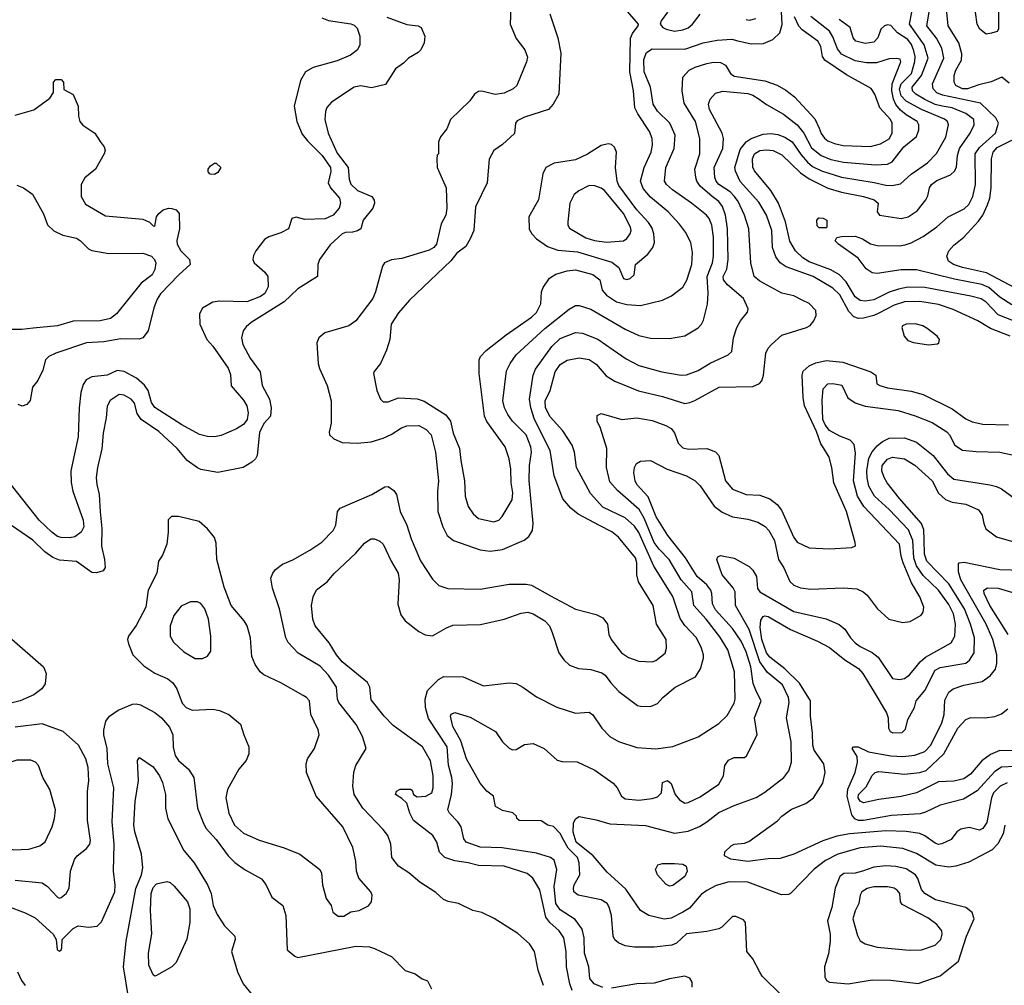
# Model space of a CAD drawing. Extents: x 1173029 to 1307123, y 522559 to 678521.
# Tile 466 of 623: x 1205652 to 1211431, y 647786 to 653452. Entities that reach past the tile are written whole.
import ezdxf

# ---------------------------------------------------------------- set-up
doc = ezdxf.new("R2010")
doc.units = 0

msp = doc.modelspace()

# ---------------------------------------------------------------- linework, layer by layer
at = {"layer": '0CON10XD'}
for points in [[(1211325, 653366), (1211287.1, 653395), (1211271.9, 653425), (1211260.8, 653495), (1211264, 653585), (1211295, 653650), (1211325, 653673.8), (1211385, 653657.5), (1211396.2, 653635), (1211397.5, 653395), (1211388.3, 653381.7), (1211355, 653372.5), (1211325, 653366)], [(1208537.1, 653575), (1208531.5, 653425), (1208565, 653341.2), (1208616.9, 653275), (1208632.4, 653232.4), (1208627.3, 653205), (1208570, 653065), (1208549.2, 653045), (1208495, 653019.5), (1208441.7, 653011.7), (1208365, 653032), (1208345, 653031.2), (1208321.2, 653015), (1208293.8, 652975), (1208180.8, 652865), (1208158.9, 652811.1), (1208122.5, 652765), (1208110, 652735), (1208110, 652665), (1208102.5, 652657.5), (1208100, 652635), (1208102, 652585), (1208154.2, 652465), (1208158.9, 652345), (1208153.3, 652305), (1208125.7, 652254.3), (1208097.8, 652135), (1208082.5, 652115), (1208055, 652099.2), (1207895, 652050.6), (1207835, 652043.1), (1207794, 652025), (1207782, 652005), (1207741.2, 651855), (1207724.1, 651815.9), (1207625.4, 651684.6), (1207583.3, 651655), (1207442.5, 651615), (1207407.5, 651585), (1207396.7, 651555), (1207403.8, 651435), (1207411.2, 651405), (1207457.5, 651305), (1207481.1, 651215), (1207480, 651085), (1207468.3, 651031.7), (1207471.2, 651015), (1207495, 650992), (1207545, 650970.8), (1207635, 650967.1), (1207715, 650973.8), (1207785, 650995.5), (1207833, 651017), (1207893.2, 651056.8), (1207925, 651068.5), (1207995, 651071.3), (1208037.6, 651047.6), (1208067.9, 651015), (1208092.9, 650915), (1208110, 650745), (1208103.8, 650683.8), (1208106.2, 650566.2), (1208135.3, 650475.3), (1208160.6, 650425), (1208198.8, 650395), (1208355, 650340.5), (1208412.4, 650332.4), (1208485, 650342.9), (1208613, 650397), (1208640.2, 650419.8), (1208661.9, 650455), (1208665.6, 650495), (1208642.9, 650747.1), (1208644.1, 650835), (1208655.8, 650914.2), (1208651.9, 650945), (1208625, 651015.5), (1208545, 651095.4), (1208517.2, 651135), (1208497.5, 651175), (1208488.1, 651215), (1208509.2, 651390.8), (1208530, 651435), (1208565, 651485.5), (1208735, 651639.3), (1208876.6, 651753.4), (1208915, 651774.1), (1208935, 651774.1), (1209005, 651753.4), (1209205, 651635.5), (1209285, 651599.5), (1209355, 651583.3), (1209465, 651580.6), (1209555, 651595.7), (1209635, 651644.5), (1209654.5, 651665), (1209665, 651688.8), (1209688.1, 651781.9), (1209692.1, 651847.9), (1209686, 651945), (1209717.9, 652025), (1209723.5, 652065), (1209723.5, 652175), (1209714, 652245), (1209698.8, 652285), (1209682.5, 652305), (1209595.5, 652375), (1209482.8, 652452.8), (1209449.1, 652485), (1209437.1, 652505), (1209444, 652585), (1209493.5, 652696.5), (1209498.2, 652775), (1209467.3, 652845), (1209395, 652915.4), (1209369.1, 652955), (1209354.1, 653055), (1209316.4, 653145), (1209315, 653217.5), (1209331.5, 653258.5), (1209365, 653280), (1209555, 653278.2), (1209664.1, 653315.9), (1209745, 653331.1), (1209832.2, 653337.8), (1209866.8, 653326.8), (1209945, 653309.1), (1210017.9, 653312.1), (1210072.9, 653335), (1210113.6, 653375), (1210126.6, 653423.4), (1210120.8, 653535)], [(1208435, 650504.4), (1208464.6, 650515.4), (1208484.1, 650535.9), (1208541.5, 650635), (1208547.3, 650675), (1208536.9, 650735), (1208535.4, 650815), (1208524.5, 650875), (1208500.9, 650945), (1208394.1, 651094.1), (1208380, 651125), (1208349.1, 651375), (1208348.1, 651455), (1208355.6, 651475), (1208388.9, 651511.1), (1208506.8, 651603.2), (1208655, 651706.1), (1208685, 651733.8), (1208710.4, 651785), (1208714.5, 651855), (1208725, 651881.2), (1208762, 651935), (1208798.3, 651958.3), (1208865, 651978.5), (1208915, 651984.7), (1209015, 651955.9), (1209056.9, 651925), (1209070.6, 651865), (1209095.5, 651835), (1209155, 651796.1), (1209215, 651780), (1209295, 651775.4), (1209425, 651806.5), (1209477.8, 651832.2), (1209545, 651882.5), (1209567, 651923), (1209596.6, 652015), (1209600, 652085), (1209590.4, 652145), (1209560.5, 652205), (1209525, 652251.9), (1209457.3, 652325), (1209355, 652409.6), (1209311.7, 652461.7), (1209296.1, 652505), (1209317.3, 652585), (1209358.8, 652675), (1209365.9, 652715), (1209364.1, 652755), (1209349.3, 652795), (1209279.4, 652899.4), (1209262.7, 652935), (1209253.6, 653035), (1209233.4, 653145), (1209237.3, 653342.7), (1209248.5, 653371.5), (1209282.5, 653415), (1209284.2, 653425), (1209169.2, 653559.2)], [(1207425, 653462.5), (1207465, 653446.9), (1207595, 653427.1), (1207615, 653419.5), (1207632.7, 653402.7), (1207648, 653355), (1207648.9, 653305), (1207635, 653274.3), (1207593.6, 653243.6), (1207515, 653209.5), (1207375, 653171.4), (1207330, 653145), (1207300, 653095), (1207262.2, 652945), (1207279.5, 652855), (1207310.7, 652780.7), (1207341, 652741), (1207427.5, 652655), (1207476.8, 652585), (1207478.9, 652561.1), (1207462.1, 652495), (1207475.8, 652465.8), (1207529.1, 652405), (1207535.5, 652375), (1207527.3, 652345), (1207491.4, 652305), (1207445, 652283.3), (1207325, 652280), (1207275, 652292.5), (1207250, 652285), (1207230, 652225), (1207185, 652201.4), (1207115, 652178), (1207088.3, 652161.7), (1207038, 652095), (1207025, 652067.5), (1207020, 652045), (1207027.5, 652025), (1207091.1, 651971.1), (1207107.9, 651945), (1207110, 651885), (1207091.2, 651845), (1207065, 651827.2), (1206985, 651795.9), (1206825, 651799.5), (1206785.5, 651794.5), (1206725, 651758.8), (1206707.5, 651725), (1206709.2, 651665), (1206751.4, 651575), (1206785, 651536), (1206875, 651406), (1206888.9, 651368.9), (1206893.2, 651303.2), (1206965, 651219.4), (1206985.4, 651185), (1206993.8, 651145), (1206986.9, 651105), (1206965, 651076.7), (1206925, 651050.6), (1206835, 651011.8), (1206795, 651004.6), (1206754.5, 651005.5), (1206707.9, 651017.9), (1206604.3, 651074.3), (1206445, 651176.2), (1206425.3, 651205), (1206406, 651275), (1206385, 651307.5), (1206337.7, 651347.7), (1206265, 651388.2), (1206225, 651393.2), (1206165, 651366.8), (1206075, 651356.7), (1206042.4, 651337.6), (1206025, 651311.2), (1206011.5, 651265), (1206000.4, 651175), (1205996.2, 651005), (1205952.1, 650805), (1205953.7, 650736.3), (1205964.5, 650685), (1206024.5, 650515), (1206028.8, 650475), (1206012.5, 650445), (1205975, 650418.2), (1205945, 650410.9), (1205895, 650413.2), (1205875, 650420), (1205840.9, 650445), (1205765.5, 650515), (1205545, 650794.3)], [(1207806.1, 653466.1), (1207925, 653423.8), (1207955, 653418.8), (1207990, 653415), (1208007.5, 653405), (1208030, 653355), (1208026.2, 653315), (1208005.7, 653274.3), (1207991.2, 653258.8), (1207933.3, 653225), (1207905, 653196.2), (1207857.1, 653162.9), (1207798.8, 653071.2), (1207717.6, 653052.4), (1207653.4, 653063.4), (1207615, 653055.5), (1207482.6, 652967.4), (1207455, 652936), (1207446.4, 652913.6), (1207442.1, 652865), (1207462.9, 652785), (1207515, 652667.9), (1207580.8, 652585), (1207586.3, 652515), (1207596, 652486), (1207635, 652449.1), (1207718, 652415), (1207732.7, 652392.7), (1207734.2, 652375), (1207724.3, 652345.7), (1207668, 652275), (1207654, 652225), (1207635, 652211.9), (1207605.6, 652205.6), (1207565, 652203.3), (1207545, 652195.6), (1207475, 652130.8), (1207412, 652045), (1207402, 652015), (1207400, 651945), (1207285, 651872.9), (1207204.3, 651795.7), (1207010, 651675), (1206980.5, 651649.5), (1206963.5, 651625), (1206954.6, 651585), (1206962.3, 651545), (1207005, 651465.6), (1207062.5, 651385), (1207074.6, 651305), (1207117.7, 651225), (1207127.9, 651175), (1207124.3, 651125), (1207085, 651082.9), (1207059.9, 651030.1), (1207045.3, 650894.7), (1207035.4, 650874.6), (1207014, 650855), (1206964.1, 650824.1), (1206815, 650794.3), (1206715, 650813.3), (1206695, 650823.1), (1206635.7, 650865), (1206576.5, 650936.5), (1206469.6, 651035), (1206365.7, 651105.7), (1206341.3, 651141.3), (1206325, 651200.8), (1206305.5, 651225), (1206265, 651248.5), (1206235, 651251.8), (1206183.1, 651216.9), (1206165.5, 651184.5), (1206159.5, 651115), (1206141.3, 651025), (1206134.5, 650934.5), (1206108.9, 650825), (1206101.9, 650765), (1206104.2, 650725), (1206118.8, 650665), (1206124.8, 650564.8), (1206133.4, 650466.6), (1206132.4, 650362.4), (1206149.2, 650285), (1206153, 650237), (1206141.7, 650218.3), (1206103.8, 650206.2), (1206075, 650208), (1205985, 650273.1), (1205885, 650280.9), (1205845.9, 650295.9), (1205799.9, 650329.9), (1205728.6, 650398.6), (1205605, 650483.5)], [(1207355, 650338.9), (1207425, 650385.7), (1207492.2, 650455), (1207506.7, 650485), (1207518.1, 650565), (1207533.8, 650586.2), (1207718.8, 650665), (1207795, 650710.8), (1207815, 650712), (1207848.7, 650688.7), (1207864.2, 650665), (1207884.3, 650565), (1207925, 650486), (1207950, 650405), (1208005, 650276), (1208075, 650168), (1208112.4, 650132.4), (1208165, 650114.4), (1208355, 650110.5), (1208525, 650139.4), (1208625, 650140), (1208655, 650134.2), (1208768, 650072), (1208915, 649993.5), (1209035, 649962.5), (1209075, 649942.5), (1209102.9, 649905), (1209110, 649845), (1209123.1, 649815), (1209185, 649736.9), (1209225, 649710), (1209285, 649688.6), (1209365, 649684.4), (1209385, 649691.9), (1209439.4, 649735), (1209448.9, 649765), (1209446.5, 649815), (1209389.5, 649905), (1209369.5, 650015), (1209283.3, 650153.3), (1209274.1, 650195), (1209274.7, 650265), (1209266.7, 650295), (1209165.7, 650415.7), (1209126.6, 650446.6), (1209055, 650484.1), (1208930.4, 650550.4), (1208886.9, 650585), (1208840.2, 650640.2), (1208788.2, 650775), (1208764.8, 650924.8), (1208674.4, 651105), (1208651.3, 651175), (1208643.5, 651225), (1208666.4, 651365), (1208679.2, 651400.8), (1208776, 651535), (1208825, 651581.6), (1208915, 651615.5), (1208955, 651611.5), (1209045, 651576.9), (1209135.2, 651515.2), (1209211.3, 651461.3), (1209285, 651421.8), (1209420, 651385), (1209535, 651366.2), (1209565, 651367.9), (1209635, 651393.5), (1209705, 651436.4), (1209810, 651485), (1209831.2, 651505), (1209840.8, 651585), (1209861.4, 651645), (1209883.1, 651685), (1209923.1, 651735), (1209926.9, 651755), (1209900.8, 651815), (1209806.4, 651896.4), (1209782.7, 651925), (1209781.5, 651945), (1209801.9, 651988.1), (1209810.6, 652045), (1209805.9, 652225), (1209794.1, 652305), (1209777.5, 652355), (1209755.9, 652385), (1209716.8, 652415), (1209646, 652475), (1209625.4, 652505), (1209620.9, 652525), (1209613.5, 652575), (1209643.8, 652665), (1209643.9, 652755), (1209619.3, 652855), (1209552.4, 652962.4), (1209539.2, 653035), (1209543.8, 653115), (1209580.6, 653155), (1209616.9, 653173.1), (1209685.5, 653194.5), (1209725, 653201.6), (1209765, 653200), (1209795.2, 653185.2), (1209824.7, 653135), (1209845, 653120.7), (1210025, 653092.1), (1210096.8, 653066.8), (1210148.8, 653038.8), (1210199.4, 652999.4), (1210319, 652869), (1210344.3, 652814.3), (1210355, 652784.4), (1210375, 652756.8), (1210395, 652741.2), (1210434.2, 652725), (1210485, 652712.5), (1210645, 652708.4), (1210705, 652724.1), (1210755, 652752.1), (1210772.4, 652785), (1210772, 652845), (1210762.9, 652865), (1210700.4, 652935), (1210670.9, 653015), (1210648.5, 653048.5), (1210505, 653128), (1210377.9, 653215), (1210364.5, 653235), (1210353.8, 653295), (1210337.1, 653325), (1210245, 653392.5), (1210225, 653413.6), (1210198.8, 653468.8)], [(1208894.7, 647755), (1208880.5, 647795), (1208861.3, 647895), (1208858.9, 647985), (1208845.3, 648065), (1208818.8, 648105), (1208764.3, 648154.3), (1208739.6, 648185), (1208705.3, 648345.3), (1208664.1, 648414.1), (1208631.2, 648441.2), (1208495, 648484.1), (1208345, 648489.1), (1208284.6, 648504.6), (1208205, 648515.4), (1208146.7, 648536.7), (1208116.2, 648566.2), (1208099.6, 648625), (1208076.7, 648665), (1207963.8, 648753.8), (1207941.4, 648795), (1207924.2, 648854.2), (1207895, 648882), (1207857.5, 648905), (1207864.1, 648925.9), (1207885, 648936.2), (1207945, 648937.5), (1207955, 648930), (1207962.5, 648905), (1207985, 648892), (1208035, 648895.8), (1208070, 648915), (1208078.9, 648945), (1208078.9, 649015), (1208062.4, 649102.4), (1208015.7, 649185), (1207845, 649310.6), (1207790.6, 649365), (1207715, 649461.2), (1207707.5, 649535), (1207693.3, 649563.3), (1207545, 649684.5), (1207511.3, 649725), (1207467.7, 649795), (1207385.3, 649895.3), (1207372.5, 649935), (1207364.5, 650015), (1207374.4, 650065), (1207393.8, 650106.2), (1207456.3, 650153.7), (1207497.8, 650202.2), (1207625, 650320.8), (1207675, 650381.1), (1207712, 650405), (1207735, 650405.4), (1207765, 650392.5), (1207785.6, 650375), (1207832.5, 650275), (1207873.5, 650205), (1207879.5, 650165), (1207872, 650022), (1207889.4, 649959.4), (1207913.8, 649925), (1207995, 649861.2), (1208032.7, 649842.7), (1208075, 649837.1), (1208156.2, 649883.8), (1208195, 649898.5), (1208357.4, 649902.6), (1208495.4, 649934.6), (1208595, 649968.5), (1208635, 649975.4), (1208665, 649965.4), (1208734.4, 649925), (1208761.5, 649895), (1208776.6, 649856.6), (1208816.3, 649736.3), (1208845, 649696), (1208878.8, 649665), (1208932.5, 649645), (1209005, 649638.5), (1209069.4, 649619.4), (1209088.6, 649605), (1209120.6, 649560.6), (1209169.3, 649509.3), (1209278.3, 649428.3), (1209295, 649422.9), (1209355, 649422.5), (1209395, 649440), (1209425.8, 649475), (1209498.8, 649535), (1209619.2, 649595), (1209647.4, 649642.6), (1209665.6, 649705), (1209665.6, 649725), (1209654.4, 649765), (1209623.5, 649825), (1209556.7, 649896.7), (1209528.6, 649938.6), (1209486.3, 650066.3), (1209373.1, 650245), (1209285, 650442.9), (1209260.6, 650480.6), (1209205, 650529.4), (1209075, 650592), (1209001.5, 650671.5), (1208920, 650825), (1208908.8, 650915), (1208894.6, 650955), (1208840.1, 651040.1), (1208765, 651121.1), (1208737.8, 651175), (1208735.9, 651215), (1208764.5, 651275.5), (1208794.8, 651385), (1208825, 651428.8), (1208865, 651453.8), (1208935, 651467.7), (1208995, 651458.2), (1209035, 651431.2), (1209095, 651362.2), (1209145, 651330.4), (1209284.7, 651274.7), (1209425, 651240.8), (1209555, 651200), (1209585, 651204.5), (1209615, 651217.5), (1209756.7, 651295), (1209955, 651299.2), (1209993.2, 651316.8), (1210007.5, 651332.5), (1210016.7, 651365), (1210031.8, 651495), (1210045, 651524), (1210063.7, 651546.3), (1210125, 651600), (1210270, 651645), (1210292.1, 651657.9), (1210312, 651685), (1210325.8, 651715), (1210324, 651745), (1210286.3, 651786.3), (1210245, 651805.6), (1210195, 651831.9), (1210125, 651846.7), (1209995, 651917.3), (1209962.5, 651945), (1209943.1, 652025), (1209931.1, 652225), (1209906.9, 652305), (1209868.8, 652385), (1209848.1, 652415), (1209821.2, 652441.2), (1209755, 652485.3), (1209738.8, 652505), (1209732.3, 652525), (1209728.8, 652585), (1209779.6, 652695), (1209782.7, 652755), (1209774.6, 652785), (1209699.7, 652925), (1209694.7, 652955), (1209704.3, 652985.7), (1209735, 653019.5), (1209778.5, 653031.5), (1209925, 653018.2), (1209955, 653008.2), (1209992.5, 652985), (1210035, 652953.1), (1210135, 652897.5), (1210215, 652835.3), (1210254.8, 652785), (1210299.8, 652699.8), (1210355, 652655.2), (1210412, 652632), (1210486.7, 652615), (1210675, 652600.7), (1210745.9, 652604.1), (1210771.8, 652618.2), (1210840.4, 652705), (1210914.6, 652765.4), (1210928.9, 652805), (1210928.9, 652835), (1210920, 652855), (1210854.3, 652894.3), (1210821.6, 652921.6), (1210794.7, 652954.7), (1210781.4, 652985), (1210771.4, 653035), (1210773.3, 653075), (1210824, 653205), (1210819.4, 653219.4), (1210795.8, 653224.2), (1210755, 653222.5), (1210681.5, 653198.5), (1210621.9, 653198.1), (1210555, 653210), (1210475, 653249.4), (1210451.3, 653281.3), (1210425, 653351.2), (1210405, 653383.4), (1210295, 653470.3)], [(1208764.3, 653485), (1208811.4, 653345), (1208827.1, 653255), (1208816, 653015), (1208782.5, 652955), (1208756.2, 652925), (1208615, 652880), (1208571.7, 652858.3), (1208562, 652845), (1208555.6, 652784.4), (1208485, 652720), (1208434, 652685), (1208407.3, 652632.7), (1208396, 652495), (1208327.3, 652352.7), (1208317.1, 652215), (1208296.2, 652165), (1208269.7, 652120.3), (1208217.9, 652082.1), (1208183, 652037), (1207940.8, 651805), (1207875, 651732), (1207832.9, 651665), (1207824.4, 651575.6), (1207805, 651513.3), (1207769.4, 651435), (1207732.4, 651387.6), (1207729.2, 651375), (1207748.8, 651275), (1207768.8, 651225), (1207785, 651208.8), (1207815, 651208.8), (1207875, 651232.9), (1207985, 651227.7), (1208025, 651213.8), (1208153.5, 651133.5), (1208180.5, 651095), (1208196.4, 651025), (1208232.9, 650935), (1208241.5, 650865), (1208262.9, 650745), (1208266.4, 650655), (1208285, 650596), (1208312.6, 650552.6), (1208344.2, 650525), (1208435, 650504.4)], [(1209453.1, 653495), (1209416.9, 653445), (1209410.8, 653425), (1209427.1, 653405), (1209445.8, 653395), (1209495, 653384.7)], [(1209495, 653384.7), (1209545, 653391.6), (1209575, 653403.2), (1209600.6, 653425), (1209646.6, 653483.4)], [(1211465, 651594.1), (1211349.3, 651639.3), (1211275, 651685.4), (1211131.4, 651751.4), (1211045, 651780.2), (1210935, 651798.4), (1210845, 651795.2), (1210783.6, 651776.4), (1210695, 651728.8), (1210665, 651715.2), (1210605, 651701), (1210575, 651699.3), (1210547.7, 651707.7), (1210519, 651739), (1210465, 651836.9), (1210425, 651875.8), (1210309.1, 651945), (1210150.7, 652000.7), (1210115.2, 652025.2), (1210089.5, 652059.5), (1210070.9, 652115), (1210066.9, 652215), (1210035.8, 652305), (1209990.5, 652380.5), (1209881.4, 652501.4), (1209852.6, 652562.6), (1209849.3, 652585), (1209880.5, 652689.5), (1209915, 652735.8), (1209945, 652753.8), (1210015, 652780.4), (1210063.4, 652783.4), (1210101.4, 652778.6), (1210143.2, 652763.2), (1210185, 652735.4), (1210238.1, 652658.1), (1210275, 652616.2), (1210305, 652590.9), (1210357.5, 652565), (1210475, 652528.3), (1210666.8, 652496.8), (1210735, 652480), (1210772.1, 652477.9), (1210820.8, 652489.2), (1210885, 652546.1), (1210979, 652611), (1211033.6, 652666.4), (1211087.8, 652762.2), (1211103.8, 652835), (1211097.1, 652855), (1211078.8, 652868.8), (1210943.9, 652923.9), (1210855, 652974.1), (1210825.4, 653005), (1210816.5, 653043.5), (1210826.3, 653075), (1210885.2, 653135), (1210906.3, 653206.3), (1210907.8, 653235), (1210899.7, 653269.7), (1210885.3, 653305.3), (1210864.8, 653335), (1210804.4, 653374.4), (1210765, 653418.4), (1210745, 653422.2), (1210726.9, 653415), (1210705.6, 653395), (1210688.6, 653345), (1210665, 653320), (1210615, 653311.2), (1210559.2, 653325), (1210543.3, 653345), (1210525.5, 653405), (1210462.4, 653452.4)], [(1209915, 653452.5), (1209935, 653449.6), (1209972.1, 653457.9)], [(1211495, 651679.8), (1211395, 651720.2), (1211325, 651794.7), (1211295, 651813.1), (1211235, 651830), (1210965, 651880.4), (1210865, 651881.4), (1210809.8, 651870.2), (1210755, 651852.9), (1210665, 651808.4), (1210615, 651799.5), (1210585, 651804.1), (1210555, 651826), (1210502.7, 651912.7), (1210463.9, 651953.9), (1210413.2, 651983.2), (1210285, 652030.2), (1210247.9, 652055), (1210205, 652096.2), (1210171.4, 652151.4), (1210146.1, 652266.1), (1210105.3, 652375), (1210060.3, 652450.3), (1209964.6, 652565), (1209954.5, 652585.5), (1209952.3, 652635), (1209965.5, 652665), (1209995, 652683.5), (1210035, 652688.6), (1210075, 652683.1), (1210125, 652659.1), (1210235, 652553.6), (1210285, 652517.4), (1210395, 652463.2), (1210475, 652439.8), (1210604.8, 652414.8), (1210666, 652395), (1210691.2, 652375), (1210683.8, 652325), (1210697.5, 652305), (1210824.6, 652285.4), (1210865.7, 652294.3), (1210919.4, 652330.6), (1210970.6, 652395), (1210982.4, 652417.6), (1210991.4, 652465), (1211004.3, 652485), (1211035, 652507.9), (1211115, 652540.4), (1211140, 652565), (1211150.9, 652589.1), (1211156.2, 652655), (1211168, 652695), (1211231.1, 652785), (1211253.3, 652835), (1211251.8, 652865), (1211205, 652901.9), (1211125, 652934.8), (1211066.3, 652943.7), (1211025, 652953.5), (1210965, 652982.6), (1210912.3, 653015), (1210891.3, 653035), (1210890, 653055), (1210945.6, 653125), (1210983.5, 653225), (1210960.4, 653305), (1210874.7, 653425), (1210888.1, 653495)], [(1211475, 651779.3), (1211405, 651822.6), (1211339.7, 651879.7), (1211298.2, 651898.2), (1211138.2, 651928.2), (1210915, 651984.2), (1210825.9, 651984.1), (1210685, 651962.9), (1210655, 651966.2), (1210620.3, 651990.3), (1210573, 652053), (1210457.5, 652135), (1210437.5, 652155), (1210447, 652173), (1210475, 652180), (1210555, 652180.8), (1210598.8, 652165), (1210645, 652135.7), (1210685, 652126.9), (1210815, 652125.6), (1210849.5, 652130.5), (1210885, 652142.2), (1210955, 652179.5), (1211035, 652236.5), (1211101.9, 652295), (1211195, 652341.8), (1211222.5, 652367.5), (1211245.9, 652414.1), (1211261.7, 652485), (1211259.1, 652665), (1211285, 652702), (1211380, 652785), (1211396.2, 652845), (1211380.8, 652875), (1211291.1, 652961.1), (1211068.2, 653008.2), (1211035, 653023), (1211012.4, 653045), (1211009.7, 653075), (1211076.8, 653225), (1211064.7, 653285), (1211032.2, 653342.2), (1210976.8, 653415), (1210990.5, 653495)], [(1211459.8, 653079.8), (1211415.3, 653115.3), (1211353.6, 653086.4), (1211280.4, 653069.6), (1211215, 653045.7), (1211185, 653045.7), (1211145.6, 653065), (1211137.1, 653085), (1211137.2, 653125), (1211146.5, 653155), (1211179.8, 653215), (1211181, 653251), (1211164.7, 653315), (1211101.5, 653415), (1211092.9, 653495)], [(1205625, 652892), (1205735, 652922.5), (1205829.3, 652990.7), (1205850, 653025), (1205850, 653085), (1205865, 653100), (1205895, 653100), (1205910, 653085), (1205911.7, 653041.7), (1205965, 653012.5), (1205995.8, 652945), (1205997.5, 652885), (1206005.7, 652855), (1206023, 652833), (1206093.8, 652785), (1206125, 652737.5), (1206148.8, 652705), (1206153.8, 652685), (1206148.8, 652665), (1206097.1, 652575), (1206035, 652524.4), (1206013.8, 652485), (1206012.5, 652415), (1206039.1, 652369.1), (1206155, 652301.2), (1206375, 652280.4), (1206414.5, 652264.5), (1206435, 652242.5), (1206445, 652240), (1206455.7, 652295), (1206468.6, 652315), (1206495, 652336.4), (1206525, 652345.5), (1206545, 652344.4), (1206571.2, 652335), (1206587.5, 652315), (1206590.6, 652225), (1206574.6, 652155.4), (1206575.5, 652135), (1206597.8, 652095), (1206649.4, 652045), (1206651.9, 652015), (1206585.6, 651955), (1206477.7, 651842.3), (1206458.3, 651811.7), (1206439.6, 651760.4), (1206405.8, 651625), (1206375, 651584), (1206352.7, 651577.3), (1206245, 651578.2), (1206145, 651561.8), (1206045, 651555.4), (1205865, 651495.5), (1205824, 651475), (1205804.2, 651455), (1205787.5, 651395), (1205758, 651335), (1205726.7, 651295), (1205713.6, 651216.4), (1205695, 651193.3), (1205666.1, 651183.9), (1205643.6, 651193.6)], [(1211625, 651807.4), (1211327.1, 651967.1), (1211185, 651996.9), (1211132.9, 652015), (1211103.5, 652035), (1211094.4, 652065), (1211104.4, 652095), (1211135, 652128.1), (1211194.1, 652175.9), (1211279.9, 652270.1), (1211305.2, 652304.8), (1211332.8, 652365), (1211345.2, 652404.8), (1211353.7, 652465), (1211355.2, 652634.8), (1211365.2, 652675), (1211388.2, 652701.8), (1211558.6, 652785)], [(1209215, 651926.5), (1209235, 651933.5), (1209258, 651955), (1209266, 652015), (1209338.1, 652075), (1209368.9, 652115), (1209377.3, 652145), (1209372.9, 652195), (1209361.3, 652231.3), (1209342.1, 652262.1), (1209275, 652336.8), (1209168, 652478), (1209158.1, 652505), (1209148.2, 652585), (1209154.4, 652674.4), (1209143.2, 652703.2), (1209125, 652719.2), (1209105, 652723.1), (1209065, 652713.1), (1208985, 652663.1), (1208915, 652629.1), (1208789.5, 652610.5), (1208740, 652585), (1208722.1, 652547.9), (1208696.4, 652395), (1208640.8, 652295), (1208642.6, 652222.6), (1208657.1, 652195), (1208684.3, 652165), (1208750.1, 652120.1), (1208810, 652100), (1208925, 652089), (1209128, 652028), (1209167.8, 651997.8), (1209195, 651932.7), (1209215, 651926.5)], [(1206795, 652542.5), (1206770, 652545), (1206758.3, 652558.3), (1206757.5, 652575), (1206772.5, 652595), (1206795, 652610), (1206805, 652610), (1206832.5, 652585), (1206815.9, 652554.1), (1206795, 652542.5)], [(1205635, 652481.1), (1205674.6, 652464.6), (1205727, 652427), (1205791.7, 652311.7), (1205815, 652247.5), (1205852.3, 652212.3), (1205905, 652188), (1205985, 652170), (1206008.8, 652155), (1206055, 652107.5), (1206076.4, 652096.4), (1206175, 652080.4), (1206375, 652081.2), (1206425.7, 652065), (1206443.5, 652045), (1206450.9, 652025), (1206445.4, 651985), (1206429.4, 651955), (1206364.1, 651905.9), (1206220.5, 651725), (1206185, 651697.7), (1206125, 651683.9), (1205965, 651682.9), (1205875, 651654.6), (1205731.3, 651641.3), (1205665, 651633.1), (1205595, 651633.8)], [(1209095.9, 652145.9), (1209195, 652154.6), (1209215, 652167.3), (1209234.7, 652195), (1209240, 652215), (1209236.3, 652235), (1209196.3, 652315), (1209085, 652448.5), (1209065, 652463.3), (1209027.2, 652477.2), (1208995, 652479.4), (1208933.4, 652446.6), (1208906, 652425), (1208881.4, 652375), (1208868.6, 652265), (1208870, 652245), (1208879.1, 652229.1), (1208975, 652172.5), (1209025, 652155.3), (1209095.9, 652145.9)], [(1210385, 652230), (1210345, 652230), (1210331.7, 652241.7), (1210330, 652275), (1210341.7, 652288.3), (1210367, 652287), (1210390, 652275), (1210390, 652235), (1210385, 652230)], [(1210985, 651544.2), (1211039.5, 651550.5), (1211046.7, 651555), (1211051.2, 651575), (1211036.7, 651595), (1210978.8, 651638.8), (1210952.5, 651655), (1210906.8, 651666.8), (1210855, 651665.6), (1210833.8, 651655), (1210830, 651645), (1210842.5, 651595), (1210865, 651568.8), (1210897.3, 651557.3), (1210985, 651544.2)], [(1209075, 647773.8), (1209023.7, 647793.7), (1208997.3, 647825), (1208992.5, 647895), (1208966.9, 647975), (1208965.3, 648065), (1208953.6, 648115), (1208911.2, 648171.2), (1208825, 648228.1), (1208799.3, 648265), (1208788.9, 648365), (1208804.6, 648465), (1208789.8, 648519.8), (1208766.7, 648536.7), (1208685, 648561.2), (1208482.9, 648592.9), (1208355, 648596.9), (1208272.9, 648625), (1208258.1, 648645), (1208243.1, 648715), (1208224.4, 648745), (1208174.4, 648795), (1208165.5, 648815), (1208186.7, 648905), (1208191.9, 648968.1), (1208188.1, 649005), (1208167.9, 649077.9), (1208161.9, 649185), (1208051.5, 649351.5), (1208033.9, 649416.1), (1208032.1, 649465), (1208045.8, 649515), (1208110, 649580), (1208142.1, 649597.9), (1208255, 649596.5), (1208375, 649542.5), (1208525, 649560), (1208565, 649556), (1208605, 649536), (1208685, 649479.2), (1208805, 649418.6), (1208915, 649383.1), (1208995, 649388.6), (1209015, 649372.9), (1209068.8, 649295), (1209115, 649245.5), (1209166.6, 649216.6), (1209275, 649181.5), (1209385, 649172.9), (1209485, 649186.7), (1209635, 649244.4), (1209755, 649322.9), (1209805, 649368), (1209845, 649441.2), (1209850.4, 649465), (1209846.9, 649625), (1209807.4, 649755), (1209761.2, 649831.2), (1209681.2, 649935), (1209608.5, 650015), (1209596.8, 650095), (1209534.3, 650164.3), (1209464.1, 650285), (1209404.3, 650344.3), (1209375.7, 650385), (1209316.5, 650526.5), (1209287.7, 650577.7), (1209159.7, 650689.7), (1209115, 650740.8), (1209096.2, 650825), (1209098.5, 650935), (1209060, 651055), (1209041.2, 651095), (1209041.2, 651128.8), (1209065, 651140), (1209186.6, 651106.6), (1209275, 651115.4), (1209365, 651098.9), (1209445, 651070.7), (1209475, 651053.8), (1209495, 651027.1), (1209516, 650966), (1209545, 650939.5), (1209577.8, 650932.2), (1209685, 650935.6), (1209735, 650916.2), (1209756, 650895), (1209793.6, 650745), (1209835, 650697.5), (1209915, 650665.5), (1209995, 650660.9), (1210055, 650641.1), (1210097, 650607), (1210123.6, 650573.6), (1210195, 650412.9), (1210215, 650386.5), (1210285, 650353.3), (1210405, 650346.8), (1210536, 650354), (1210557.5, 650365), (1210556.4, 650383.6), (1210504.6, 650565), (1210430.4, 650735), (1210418.5, 650825), (1210403.5, 650885), (1210368.7, 650938.7), (1210353.2, 650963.2), (1210329.1, 651035), (1210258.9, 651185), (1210249.8, 651235), (1210244.5, 651365), (1210250.9, 651389.1), (1210285, 651421.1), (1210325, 651437.9), (1210385, 651451.1), (1210482.1, 651442.1), (1210646.7, 651385), (1210676.7, 651365), (1210683.3, 651315), (1210700, 651305), (1210745, 651291.8), (1210885, 651272), (1210955, 651253.1), (1211125, 651168.8), (1211205, 651109.1), (1211241.9, 651091.9), (1211305, 651077.7), (1211455, 651074.5)], [(1208923.3, 649096.7), (1209027.6, 649047.6), (1209135, 648971.9), (1209159.4, 648945), (1209183.5, 648895), (1209205, 648879.1), (1209285, 648872.5), (1209365, 648882.2), (1209395, 648891.9), (1209418.8, 648915), (1209423.8, 648975), (1209455, 648988), (1209475, 648970), (1209499.2, 648905), (1209524.6, 648874.6), (1209555, 648854.3), (1209575, 648858.1), (1209645, 648891.9), (1209755, 648965.8), (1209781.9, 649015), (1209791.4, 649075), (1209812.7, 649107.3), (1209845, 649122.5), (1209905, 649122.5), (1209917, 649133), (1209980, 649255), (1209964.5, 649355), (1210003.5, 649455), (1209977.2, 649507.2), (1209956, 649556), (1209943, 649655), (1209915, 649743.3), (1209887.3, 649805), (1209835, 649878.7), (1209735, 649989.2), (1209717.4, 650025), (1209714.7, 650085), (1209708.4, 650105), (1209684.2, 650135), (1209628.2, 650185), (1209558.8, 650295), (1209456.7, 650425), (1209388.1, 650535), (1209341.3, 650651.3), (1209275, 650724.5), (1209264.1, 650745), (1209256.3, 650793.7), (1209259.5, 650825), (1209272.1, 650847.9), (1209295, 650862.2), (1209355, 650864.6), (1209452.5, 650815), (1209565, 650775.4), (1209617.1, 650745), (1209645, 650715.7), (1209728.1, 650598.1), (1209775, 650562.5), (1209835, 650534.6), (1209925, 650520.4), (1209985, 650502.7), (1210028, 650478), (1210048.2, 650455), (1210082.1, 650395), (1210104.7, 650284.7), (1210137.1, 650235), (1210172.7, 650155), (1210195, 650134.5), (1210235, 650118.8), (1210295, 650109.6), (1210485, 650117.1), (1210565, 650112.2), (1210602.9, 650095), (1210625.3, 650075.3), (1210685, 649996), (1210753.6, 649933.6), (1210834.3, 649914.3), (1210878.6, 649921.4), (1210942.7, 649957.3), (1210954, 649975), (1210958.6, 650005), (1210935.5, 650065), (1210886.8, 650146.8), (1210837.4, 650265), (1210825.5, 650304.5), (1210816.2, 650375), (1210606.1, 650596.1), (1210568.2, 650655), (1210546.2, 650745), (1210557.4, 650907.4), (1210549.2, 650959.2), (1210525.3, 650985.3), (1210465, 651008.7), (1210405, 651041.8), (1210379.4, 651075), (1210366.3, 651105), (1210361.8, 651218.2), (1210368.2, 651285), (1210395, 651314.5), (1210425, 651317.8), (1210477, 651307), (1210512.2, 651232.2), (1210555, 651202.7), (1210615, 651184.6), (1210808, 651158), (1210907.4, 651127.4), (1211007.2, 651087.2), (1211092.7, 651032.7), (1211109.1, 651015), (1211140, 650955), (1211186.3, 650926.3), (1211265, 650917.3), (1211404.6, 650914.6), (1211495, 650894.5)], [(1211434.8, 648725.2), (1211423.7, 648675), (1211393.1, 648616.9), (1211359.6, 648580.4), (1211221.8, 648508.2), (1211145.7, 648484.3), (1211105, 648479.4), (1211028.8, 648491.2), (1210915, 648558.8), (1210835, 648589.5), (1210705, 648602.5), (1210585, 648593.1), (1210454.5, 648555.5), (1210382.1, 648517.9), (1210315, 648467.7), (1210176, 648324), (1210165, 648318.8), (1210124, 648316), (1209925, 648390.5), (1209816.9, 648393.1), (1209738.8, 648371.2), (1209685, 648342.9), (1209651.5, 648318.5), (1209582.2, 648237.8), (1209545, 648215.3), (1209475, 648180.4), (1209435, 648173.8), (1209344.6, 648194.6), (1209295, 648224.3), (1209210.1, 648350.1), (1209099.1, 648449.1), (1209017.9, 648545), (1208918.1, 648625), (1208900.7, 648685), (1208903.3, 648736.7), (1208915, 648763.3), (1208935, 648776.7), (1209035, 648757.1), (1209115, 648733.8), (1209325, 648723.1), (1209495, 648678.5), (1209575, 648690), (1209642, 648718), (1209685.2, 648744.8), (1209755, 648800.4), (1209845, 648840.5), (1209975, 648887.5), (1210025, 648918.5), (1210136.7, 649005), (1210167.1, 649045), (1210182.3, 649095), (1210180, 649215), (1210153.3, 649355), (1210167.7, 649445), (1210163.8, 649475), (1210128.5, 649548.5), (1210040.6, 649620.6), (1209995, 649683.4), (1209932.9, 649872.9), (1209853.1, 650015), (1209851.1, 650095), (1209838.5, 650118.5), (1209775.6, 650195), (1209744.2, 650285), (1209750.3, 650299.7), (1209765, 650308), (1209845, 650292.5), (1209932.4, 650242.4), (1209955, 650222.5), (1209975.6, 650185), (1209981.5, 650115), (1209995.6, 650095), (1210195, 649980), (1210385.4, 649935.4), (1210462.4, 649902.4), (1210494.7, 649874.7), (1210527.1, 649825), (1210555, 649794.6), (1210585, 649773.1), (1210655, 649738.8), (1210690.5, 649710.5), (1210775, 649585.8), (1210815, 649580.6), (1210845, 649586.5), (1210875, 649608.5), (1210905, 649644.4), (1210936.2, 649683.8), (1210968.9, 649711.1), (1211118.2, 649795), (1211139.7, 649835), (1211144.8, 649905), (1211131.6, 649965), (1211105, 650020.8), (1211045.2, 650105), (1210955, 650191.1), (1210915, 650247.3), (1210899, 650295), (1210893.5, 650395), (1210868.8, 650458.8), (1210755, 650577.1), (1210669.1, 650655), (1210636.5, 650715), (1210625, 650763.8), (1210623, 650805), (1210635, 650879.1), (1210655, 650915.4), (1210685, 650951.3), (1210715, 650975.8), (1210754.4, 650995.6), (1210845, 650998.7), (1210915, 650972.7), (1211013.8, 650895), (1211096.8, 650786.8), (1211134.2, 650755), (1211345, 650722.7), (1211385, 650713.5), (1211415, 650698.9), (1211515.5, 650625)], [(1211446.7, 648973.3), (1211405.7, 648954.3), (1211368, 648915), (1211355.2, 648885), (1211328.4, 648741.6), (1211305, 648705.7), (1211285, 648695.7), (1211225, 648712.5), (1211175, 648702.5), (1211153, 648687), (1211119.3, 648640.7), (1211064.6, 648615.4), (1211045, 648612.3), (1211025, 648619.2), (1210965, 648662.3), (1210935.8, 648675.8), (1210855, 648688.2), (1210735, 648691.3), (1210525, 648675.2), (1210448.5, 648661.5), (1210365, 648632.9), (1210195, 648554.4), (1210115, 648529.2), (1210045, 648527.1), (1209925, 648511.8), (1209825, 648526.9), (1209788.8, 648545), (1209790.8, 648569.2), (1209827.5, 648605), (1209845, 648613.3), (1209905, 648620), (1209931.2, 648628.8), (1210099.5, 648750.5), (1210125, 648778), (1210181.1, 648818.9), (1210265, 648852), (1210311.2, 648885), (1210365, 648971.2), (1210379.5, 649035), (1210372.5, 649085), (1210314.8, 649164.8), (1210306.8, 649195), (1210305.4, 649265), (1210293.1, 649365), (1210293.8, 649455), (1210229.3, 649559.3), (1210143, 649643), (1210055, 649711.4), (1210035, 649736.2), (1210008, 649815), (1209998, 649885), (1210002.3, 649927.7), (1210015, 649950), (1210025.6, 649954.4), (1210045, 649949.5), (1210175, 649872.7), (1210334.2, 649805), (1210405, 649767.7), (1210495.7, 649695.7), (1210575, 649644.6), (1210600.8, 649615), (1210666.6, 649506.6), (1210740, 649385), (1210749.4, 649355), (1210752, 649295), (1210760, 649275), (1210776.4, 649266.4), (1210831.7, 649268.3), (1210851.7, 649288.3), (1210864, 649345), (1210902.9, 649415), (1210913.3, 649455), (1210963.8, 649516.2), (1211025, 649634.6), (1211055, 649650), (1211204.6, 649675.4), (1211226, 649694), (1211253.9, 649736.1), (1211255.9, 649825), (1211233, 649905), (1211196.6, 649995), (1211105, 650141.4), (1210976.2, 650275), (1210962.1, 650315), (1210961.3, 650401.3), (1210958.5, 650458.5), (1210944.7, 650495), (1210815, 650642.1), (1210743.1, 650735), (1210725.8, 650765.8), (1210712.5, 650805), (1210714.6, 650835), (1210745, 650872.5), (1210775.3, 650884.7), (1210845, 650875.9), (1210905, 650838.2), (1211007.9, 650745), (1211044.1, 650674.1), (1211086.5, 650636.5), (1211125, 650620), (1211205, 650608.8), (1211279.2, 650575), (1211301.4, 650545), (1211310, 650495), (1211322.9, 650465), (1211385, 650418.1), (1211515, 650380.9)], [(1207521.2, 648191.2), (1207555, 648191.2), (1207595, 648216.2), (1207645, 648224), (1207698.6, 648251.4), (1207717.5, 648275), (1207720, 648315), (1207713.3, 648335), (1207642, 648415), (1207628.6, 648455), (1207624.3, 648515), (1207607.1, 648595), (1207548.9, 648715), (1207391.4, 648895), (1207335.8, 649035), (1207332.9, 649085), (1207340.8, 649115), (1207382.5, 649175), (1207409.2, 649255), (1207404.2, 649285), (1207360.8, 649375), (1207352.5, 649455), (1207336, 649475), (1207315, 649487.1), (1207185, 649560.6), (1207085, 649607.1), (1207064.3, 649625), (1207035, 649668), (1207015.4, 649715.4), (1207007.5, 649825), (1206986.9, 649895), (1206970, 649925), (1206894, 650014), (1206851.9, 650121.9), (1206810, 650285), (1206805, 650380), (1206795, 650413.3), (1206754, 650465), (1206705, 650508), (1206585, 650536.7), (1206543, 650537), (1206523, 650517), (1206523.8, 650445), (1206516, 650375), (1206489.5, 650310.5), (1206466.1, 650273.9), (1206456.2, 650205), (1206405.5, 650105), (1206391.8, 650005), (1206335, 649897.5), (1206290.6, 649835), (1206285.6, 649815), (1206290.5, 649789.5), (1206317.1, 649725), (1206380.6, 649660.6), (1206445, 649617.5), (1206520.8, 649585), (1206550.1, 649560.1), (1206573.8, 649525), (1206605, 649442), (1206628.8, 649415), (1206665, 649400), (1206785, 649407.1), (1206825, 649398.6), (1206880, 649375), (1206948.3, 649318.3), (1206966.7, 649255), (1206996, 649185), (1206996, 649145), (1206981.2, 649105), (1206938, 649055), (1206871.8, 648935), (1206862.7, 648885), (1206878.9, 648795), (1206911.9, 648725), (1206965, 648678.5), (1207058, 648638), (1207205, 648591.9), (1207296.2, 648556.2), (1207414, 648465), (1207424.3, 648444.3), (1207429.2, 648375), (1207451.2, 648295), (1207480, 648255), (1207490, 648215), (1207521.2, 648191.2)], [(1208725.6, 647785), (1208695.4, 647875.4), (1208674.4, 647985), (1208645, 648030), (1208575, 648090), (1208437.4, 648177.4), (1208365, 648212.5), (1208312.5, 648225), (1208227.5, 648265), (1208167.3, 648277.3), (1208140.3, 648290.3), (1208095, 648330), (1208001.3, 648391.3), (1207936.6, 648446.6), (1207874.4, 648485), (1207836.4, 648535), (1207830.8, 648615), (1207811.8, 648665), (1207785, 648700.6), (1207666.5, 648825), (1207615.9, 648905.9), (1207607.9, 648955), (1207613.8, 649036.2), (1207625.6, 649075), (1207685.7, 649175), (1207663.5, 649245), (1207626.9, 649316.9), (1207525.2, 649445.2), (1207517.3, 649465), (1207511.3, 649535), (1207465, 649606.2), (1207415, 649658.2), (1207287.1, 649735), (1207228, 649798), (1207214.4, 649825), (1207176.5, 649995), (1207135.7, 650115.7), (1207125.8, 650175), (1207137.5, 650205), (1207153.7, 650226.3), (1207195, 650256.9), (1207255, 650283.1), (1207355, 650338.9)], [(1211495, 649069.8), (1211415, 649065.8), (1211375, 649041.3), (1211272.4, 648927.6), (1211192.1, 648877.9), (1211055, 648841.9), (1210968.8, 648801.2), (1210937.4, 648792.6), (1210768.6, 648781.4), (1210605, 648752.6), (1210575, 648752.8), (1210553, 648763), (1210536.7, 648786.7), (1210508.2, 648895), (1210513.2, 648936.8), (1210555.9, 649035), (1210570, 649095), (1210567.5, 649127.5), (1210538, 649175), (1210545, 649185.6), (1210572.5, 649185), (1210633.8, 649155), (1210765, 649132.6), (1210835, 649129.3), (1210905, 649137.2), (1210965, 649158.6), (1210999.7, 649195), (1211064.5, 649325.5), (1211077.7, 649375), (1211081.4, 649458.6), (1211104.4, 649505.6), (1211131.4, 649525), (1211192.8, 649547.2), (1211301.2, 649568.8), (1211348.1, 649601.9), (1211378.2, 649641.8), (1211387.2, 649675), (1211386.3, 649725), (1211364.3, 649815), (1211324, 649905), (1211175.2, 650165), (1211162.1, 650212.1), (1211162, 650258), (1211166.1, 650263.9), (1211195, 650268.9), (1211405, 650226.5), (1211605, 650218.8)], [(1211453.1, 649845), (1211346, 650015), (1211311.8, 650085), (1211311.5, 650105), (1211332.7, 650117.3), (1211395, 650115.9), (1211526.7, 650076.7)], [(1206725, 649702.5), (1206755, 649718), (1206774.2, 649745.8), (1206774.6, 649835), (1206760.7, 649935), (1206738.9, 649995), (1206715, 650026.7), (1206695, 650035.6), (1206655, 650035.6), (1206598.9, 650011.1), (1206556.9, 649955), (1206534.5, 649895.5), (1206534.3, 649835), (1206555, 649798.6), (1206615, 649743.1), (1206682.6, 649702.6), (1206725, 649702.5)], [(1205606.9, 649816.9), (1205791.5, 649655), (1205806.9, 649615), (1205802.1, 649555), (1205782.5, 649525), (1205735, 649490.9), (1205655, 649454.1), (1205585, 649437.1)], [(1205475, 648290), (1205685, 648211.8), (1205742.4, 648182.4), (1205849.4, 648085), (1205866.2, 648055), (1205872, 647995), (1205885, 647986.7), (1205895.7, 647994.3), (1205898.8, 648005), (1205901.2, 648055), (1205965, 648120), (1205995.9, 648134.1), (1206055, 648126.9), (1206107.5, 648132.5), (1206132, 648158), (1206210.6, 648335), (1206213, 648373), (1206203.3, 648455), (1206206, 648615), (1206194.7, 648745), (1206205.3, 648945), (1206169.7, 649085), (1206165.3, 649175), (1206146.2, 649255), (1206146.2, 649283.8), (1206158.1, 649335), (1206179.2, 649365), (1206229.8, 649400.2), (1206315, 649435.5), (1206335, 649437.8), (1206361.1, 649431.1), (1206445, 649386.5), (1206485.3, 649355.3), (1206531.2, 649301.2), (1206550, 649255), (1206552.6, 649182.6), (1206565, 649134), (1206584.4, 649105), (1206643.8, 649053.8), (1206673.3, 649005), (1206696.2, 648825), (1206731.9, 648731.9), (1206747.3, 648705), (1206805, 648642.2), (1206875, 648545.6), (1206915, 648506.9), (1206975, 648463.1), (1207070.9, 648410.9), (1207097.4, 648377.4), (1207132.8, 648302.8), (1207197.1, 648255), (1207214.5, 648195), (1207222.5, 647995), (1207266.4, 647956.4), (1207285, 647950), (1207625, 648016.4), (1207705, 648010.9), (1207735, 648002.5), (1207834.7, 647954.7), (1207915, 647872.5), (1207972.7, 647852.7), (1208014.1, 647824.1), (1208045, 647812.5), (1208068.8, 647765)], [(1211485, 649161), (1211405, 649164.2), (1211349.9, 649140.1), (1211297.9, 649102.1), (1211232.7, 649025), (1211193.5, 648996.5), (1211134.6, 648984.6), (1211045, 648980), (1210915, 648914.5), (1210825.9, 648894.1), (1210694.1, 648875.9), (1210605, 648857.3), (1210585, 648866.7), (1210573.6, 648885), (1210575, 648905.5), (1210620.1, 648949.9), (1210655, 649016.7), (1210673.1, 649035), (1210695, 649040.4), (1210844.6, 649025.4), (1210935.4, 649034.6), (1210973.1, 649046.9), (1211076.2, 649143.8), (1211158.2, 649295), (1211205, 649345.6), (1211235, 649357.8), (1211315, 649356.2), (1211375, 649363.5), (1211415, 649377.8), (1211451.2, 649408.8)], [(1210125, 647726.7), (1210010.3, 647840.3), (1209995, 647862.5), (1209955, 647941.2), (1209918.8, 647985), (1209912.5, 648155), (1209900.7, 648170.7), (1209855, 648190), (1209835, 648188.8), (1209772.5, 648127.5), (1209755, 648118), (1209685, 648101.4), (1209565, 648087.3), (1209506.7, 648033.3), (1209478.8, 648021.2), (1209375, 648010.4), (1209259.7, 648009.7), (1209205, 648018.1), (1209165.6, 648035.6), (1209145, 648053.3), (1209135.8, 648075), (1209124.6, 648194.6), (1209112.5, 648245), (1209100, 648265), (1209065, 648287.5), (1208928.8, 648315), (1208904.5, 648335), (1208901.5, 648355), (1208907.1, 648375), (1208938.7, 648435), (1208936.1, 648505), (1208925.7, 648535), (1208870.8, 648590.8), (1208845.9, 648635), (1208825, 648677.5), (1208785, 648718), (1208752.5, 648725), (1208711.7, 648751.7), (1208583, 648753), (1208570, 648765), (1208568.3, 648778.3), (1208547, 648797), (1208485, 648811.4), (1208444.1, 648834.1), (1208433.3, 648895), (1208394.3, 648924.3), (1208355, 648972), (1208273.8, 649115), (1208241.2, 649221.2), (1208195, 649303.8), (1208181.4, 649365), (1208185, 649376.2), (1208205, 649387.1), (1208295, 649359.2), (1208444.3, 649274.3), (1208486, 649215), (1208525, 649178), (1208545, 649168), (1208565, 649170), (1208615, 649198.6), (1208665, 649204.2), (1208730, 649175), (1208806.1, 649106.1), (1208835, 649098.8), (1208923.3, 649096.7)], [(1205885, 648297.5), (1205895, 648300.8), (1205924, 648325), (1205942.5, 648355), (1205950, 648455), (1205974.2, 648525), (1205990, 648545), (1206045, 648588.6), (1206063.5, 648615), (1206068.2, 648635), (1206049.5, 648755), (1206049.5, 648925), (1206057.5, 648985), (1206053.7, 649063.7), (1206039.5, 649115), (1205996.7, 649195), (1205908, 649275), (1205785, 649319.5), (1205625, 649300)], [(1206291.5, 647715), (1206262, 647895), (1206277.3, 648045), (1206334.6, 648354.6), (1206367.1, 648435), (1206374.2, 648475.8), (1206367.3, 648555), (1206327.3, 648687.3), (1206322, 648725), (1206329.6, 648865), (1206349.5, 648985), (1206344, 649105), (1206355, 649122.5), (1206435, 649068.6), (1206473.1, 649015), (1206490.9, 648975), (1206507.5, 648905), (1206507.7, 648825), (1206522, 648762), (1206616.3, 648576.3), (1206676.9, 648505), (1206754.5, 648375), (1206775.3, 648325.3), (1206788.4, 648255), (1206811.7, 648201.7), (1206854, 648134), (1206913.9, 648073.9), (1206916.2, 648055), (1206895.7, 647985), (1206929.5, 647865), (1206964.4, 647795), (1207025, 647720)], [(1205615, 648580.4), (1205705, 648584.6), (1205771.2, 648605), (1205801.4, 648628.6), (1205842.7, 648715), (1205856.9, 648765), (1205861.5, 648815), (1205828.7, 648935), (1205787.8, 649005), (1205762.9, 649075), (1205744, 649095), (1205717, 649107), (1205635, 649107.5), (1205595, 649093.1), (1205545, 649056.9), (1205510.6, 649005), (1205503.3, 648975), (1205487.7, 648715), (1205512.7, 648645), (1205532.1, 648622.1), (1205567, 648597), (1205615, 648580.4)], [(1209465, 648368), (1209445, 648380), (1209395, 648433.8), (1209384, 648466), (1209396.4, 648493.6), (1209425, 648501.2), (1209495, 648500), (1209545, 648495.8), (1209564.1, 648484.1), (1209568.6, 648455), (1209555.7, 648425), (1209485, 648370.8), (1209465, 648368)], [(1210515, 647794.4), (1210655, 647818.9), (1210765, 647816.5), (1210925, 647797.1), (1211055, 647841.4), (1211162.8, 647927.2), (1211208.8, 648075), (1211254.2, 648175), (1211243, 648213), (1211205, 648242.9), (1211027.6, 648287.6), (1210965, 648323.9), (1210945, 648348.6), (1210923, 648413), (1210909.1, 648435), (1210855, 648470), (1210793.7, 648483.7), (1210735, 648487.2), (1210665, 648478.2), (1210599.2, 648455), (1210555, 648444.1), (1210488, 648442), (1210465.6, 648425), (1210438.5, 648355), (1210418.1, 648241.9), (1210394, 648165), (1210408.8, 648085), (1210409.6, 648045), (1210398.8, 647971.2), (1210375.6, 647895), (1210377.5, 647835), (1210386.7, 647815), (1210405, 647804), (1210515, 647794.4)], [(1205625, 648403.6), (1205785, 648387.5), (1205815, 648366), (1205875, 648302.5), (1205885, 648297.5)], [(1206445, 647840), (1206435, 647846.7), (1206410.9, 647905), (1206408.8, 647975), (1206427.6, 648087.6), (1206420.4, 648225), (1206424.1, 648325), (1206435, 648360), (1206455, 648381.1), (1206515, 648395.6), (1206535, 648388.9), (1206558.5, 648368.5), (1206637.8, 648275), (1206650, 648235), (1206650, 648155), (1206633.2, 648056.8), (1206569.7, 647920.3), (1206545, 647893.8), (1206455, 647843.8), (1206445, 647840)], [(1210875, 647991.8), (1210945, 647994.6), (1211025, 648022.2), (1211057.3, 648055), (1211066.4, 648085), (1211063.5, 648105), (1211035, 648141.9), (1210981.2, 648181.2), (1210830.6, 648260.6), (1210820.8, 648275), (1210817.5, 648325), (1210802, 648345), (1210783.8, 648355), (1210745, 648363.6), (1210665, 648363.9), (1210625, 648353.6), (1210594.3, 648335), (1210584.3, 648315), (1210577.5, 648265), (1210555, 648223.8), (1210542.5, 648175), (1210568.3, 648078.3), (1210585, 648047.5), (1210615, 648028.6), (1210685, 648010.5), (1210875, 647991.8)], [(1205639.5, 647865), (1205663.4, 647813.4), (1205684.3, 647785)], [(1209598.9, 647775), (1209598.6, 647805), (1209585, 647827.5), (1209555, 647840), (1209465, 647824.2), (1209375, 647799.2), (1209275, 647793.7), (1209125, 647769.3)]]:
    msp.add_lwpolyline(points, dxfattribs=at)

doc.saveas('drawing.dxf')
